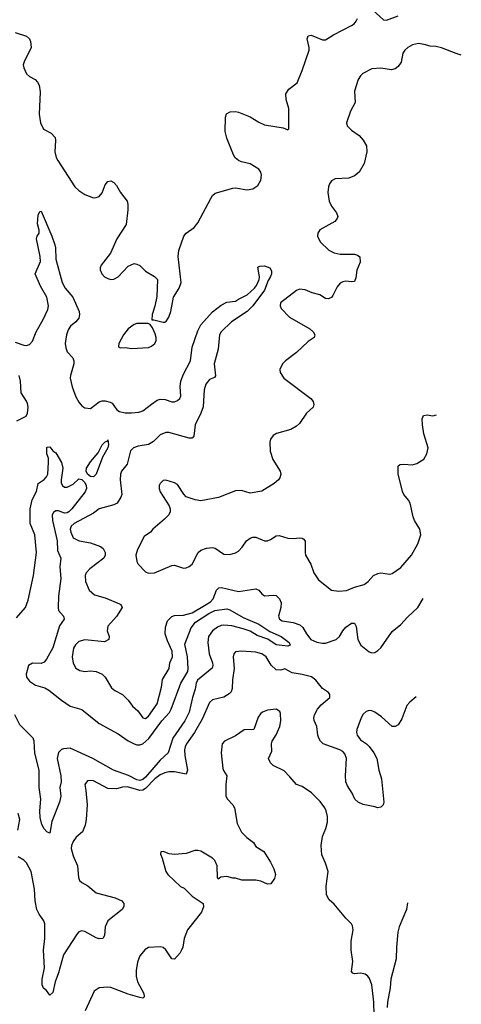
# Model space of a CAD drawing. Header units: inches. Extents: x 1682530 to 1839546, y 640742 to 791647.
# Tile 711 of 923: x 1833382 to 1836426, y 682656 to 689441. Entities that reach past the tile are written whole.
import ezdxf

# ---------------------------------------------------------------- set-up
doc = ezdxf.new("R2010")
doc.units = ezdxf.units.IN
doc.header["$MEASUREMENT"] = 0
doc.layers.add('B8638', color=7, linetype='Continuous')

msp = doc.modelspace()

# ---------------------------------------------------------------- linework, layer by layer
at = {"layer": 'B8638', "color": 5}
for points, elevation in [([(1835790, 689530.7), (1835890, 689441), (1835910, 689437.3), (1835990, 689468.2)], 480), ([(1833350, 689353.4), (1833428.6, 689328.6), (1833448.5, 689308.5), (1833457.3, 689290), (1833460.4, 689250), (1833412.7, 689150), (1833406.7, 689130), (1833410.4, 689110), (1833430, 689067.7), (1833450.3, 689050.3), (1833488.8, 689028.8), (1833505.5, 689010), (1833515.5, 688990), (1833524.2, 688944.2), (1833517.3, 688790), (1833526, 688730), (1833547.1, 688687.1), (1833599, 688659), (1833625.5, 688630), (1833628.4, 688608.4), (1833623.2, 688530), (1833632.3, 688492.3), (1833644.2, 688470), (1833762.6, 688290), (1833790, 688263.1), (1833830, 688237.1), (1833890, 688213), (1833910, 688214.9), (1833930, 688223), (1833950, 688246.8), (1833970, 688302), (1833990, 688325.5), (1834010, 688330.6), (1834030, 688319.3), (1834050, 688299.1), (1834077.1, 688250), (1834122, 688190), (1834128.2, 688168.2), (1834128.3, 688131.7), (1834114.9, 688030), (1834052.4, 687930), (1834007.9, 687832.1), (1833944, 687750), (1833936.3, 687730), (1833936.8, 687716.8), (1833947.7, 687690), (1833967.3, 687670), (1833990, 687657.1), (1834010, 687650.5), (1834030, 687652.7), (1834060.9, 687670), (1834130, 687742.8), (1834170, 687760.7), (1834190, 687757.3), (1834210, 687747.3), (1834250, 687707.3), (1834310.9, 687670.9), (1834330.8, 687650), (1834327.5, 687532.5), (1834313.2, 687466.8), (1834294.8, 687410), (1834292.7, 687372.7), (1834307.3, 687372.7), (1834370, 687356), (1834383.1, 687356.9), (1834390, 687358), (1834410, 687391.3), (1834423.7, 687430), (1834442, 687530), (1834482, 687590), (1834494, 687630), (1834474.5, 687810), (1834479.5, 687850), (1834514, 687950), (1834529.5, 687970.5), (1834584, 688010), (1834610, 688041), (1834699.5, 688210), (1834712, 688230), (1834730, 688246), (1834850, 688280.5), (1834870, 688282), (1834950, 688267.7), (1834990, 688276.3), (1835022.5, 688297.5), (1835043.9, 688336.1), (1835049.6, 688370), (1835045.1, 688390), (1835029.4, 688410), (1834970, 688448), (1834910, 688461.7), (1834890, 688471.2), (1834868, 688488), (1834855.4, 688510), (1834810, 688623.7), (1834798.7, 688670), (1834799.6, 688770), (1834808.5, 688791.5), (1834833.3, 688806.7), (1834870, 688808.8), (1834890, 688804.9), (1834971.4, 688771.4), (1835030, 688734.4), (1835070, 688715.5), (1835196.9, 688696.9), (1835230, 688682), (1835238, 688690), (1835237.6, 688830), (1835218.7, 688890), (1835216.9, 688930), (1835237.2, 688962.8), (1835293.6, 689006.4), (1835328, 689092), (1835376.4, 689230), (1835376.9, 689250), (1835363.6, 689310), (1835369.7, 689330.3), (1835390, 689335.3), (1835470, 689302.8), (1835490, 689303.2), (1835544, 689336), (1835670, 689400.2), (1835687.5, 689412.5), (1835701.5, 689430), (1835709.8, 689450)], 480), ([(1836425.8, 689196.6), (1836390, 689208.2), (1836290, 689247.1), (1836250, 689255.8), (1836210, 689257.6), (1836170, 689271.2), (1836130, 689276), (1836090, 689268.4), (1836057.6, 689250), (1836036.5, 689230), (1836023.6, 689210), (1836012.3, 689147.7), (1835990, 689118.4), (1835970, 689102.4), (1835945.3, 689094.7), (1835870, 689107.6), (1835810, 689103.5), (1835746.4, 689070), (1835730, 689055.1), (1835715.6, 689030), (1835689, 688949), (1835693.1, 688870), (1835661.1, 688810), (1835635.5, 688730), (1835639.1, 688710), (1835670, 688679.3), (1835722.6, 688642.6), (1835750.4, 688610), (1835771.6, 688571.6), (1835773.7, 688530), (1835757.1, 688450), (1835721.6, 688390), (1835690, 688364.2), (1835650, 688349.6), (1835556.7, 688343.3), (1835530.4, 688329.6), (1835517.3, 688310), (1835510.5, 688290), (1835506, 688250), (1835515.8, 688190), (1835530, 688156.3), (1835566, 688110), (1835574.4, 688085.6), (1835570.6, 688070), (1835554, 688050), (1835450, 687992.7), (1835436.3, 687970), (1835435.5, 687950), (1835453.4, 687910), (1835511.8, 687851.8), (1835550, 687834.4), (1835590, 687825.3), (1835690, 687824.4), (1835710, 687819.1), (1835727.5, 687807.5), (1835728.2, 687770), (1835705.4, 687714.6), (1835698.3, 687661.7), (1835690, 687637.2), (1835670, 687633.6), (1835630, 687638.3), (1835610, 687635.4), (1835590, 687625.6), (1835570, 687600.9), (1835539.4, 687540.6), (1835530, 687527), (1835518.9, 687521.1), (1835510, 687517.6), (1835490, 687520.5), (1835450, 687544.2), (1835397.7, 687557.7), (1835350, 687579.6), (1835310, 687583.6), (1835290, 687575.6), (1835179.1, 687490), (1835177.3, 687470), (1835184.9, 687450), (1835241, 687390), (1835380.7, 687310), (1835404, 687290), (1835417.3, 687270), (1835410.8, 687250), (1835370, 687223.6), (1835290, 687147.8), (1835213.4, 687090), (1835193.4, 687070), (1835174, 687030), (1835176.3, 687010), (1835202, 686970), (1835388.2, 686830), (1835404.4, 686810), (1835410.4, 686790), (1835403.8, 686770), (1835359.3, 686730), (1835310, 686659.3), (1835290, 686639.5), (1835250, 686618), (1835151.3, 686590), (1835130, 686576), (1835110.6, 686550), (1835106, 686530), (1835108.2, 686468.2), (1835127.7, 686410), (1835176.4, 686330), (1835181.6, 686310), (1835175.4, 686284.6), (1835166, 686270), (1835136, 686244), (1835050, 686193), (1834970, 686177.6), (1834910, 686195.6), (1834870, 686195.1), (1834751.4, 686148.6), (1834630, 686125.4), (1834592.3, 686132.3), (1834530, 686154), (1834512.2, 686172.2), (1834470, 686238), (1834450, 686249.4), (1834390, 686267), (1834370, 686266.6), (1834350, 686245.2), (1834343.7, 686230), (1834343.7, 686210), (1834350, 686187.7), (1834412, 686090), (1834419.6, 686070), (1834418.3, 686050), (1834408.8, 686030), (1834380, 686000), (1834299.1, 685930), (1834284, 685910), (1834239.9, 685880.1), (1834192.9, 685790), (1834183.6, 685750), (1834188.5, 685708.5), (1834199.5, 685690), (1834250, 685636.4), (1834270, 685627.4), (1834310, 685628.9), (1834430, 685680.4), (1834450, 685682), (1834510, 685662.4), (1834530, 685664.4), (1834550, 685672.4), (1834571.1, 685690), (1834611.3, 685770), (1834630, 685786), (1834670, 685799.5), (1834710, 685803.1), (1834730, 685798.4), (1834790, 685758.4), (1834830, 685754.9), (1834870, 685766), (1834890, 685779.5), (1834914.6, 685805.4), (1834945.1, 685850), (1834970, 685867.4), (1834990, 685874.6), (1835010, 685875.3), (1835070, 685850.4), (1835090, 685850.5), (1835110, 685858), (1835150, 685884.4), (1835170, 685887), (1835230, 685869), (1835270, 685866.5), (1835311.4, 685871.4), (1835330, 685868.2), (1835340.3, 685860.3), (1835348.5, 685848.5), (1835348.5, 685770), (1835352.4, 685750), (1835388.9, 685690), (1835408.8, 685628.8), (1835441.3, 685581.3), (1835530, 685510.4), (1835582.6, 685502.6), (1835633.4, 685506.6), (1835690, 685530.3), (1835756, 685550), (1835784.5, 685570), (1835820.9, 685610), (1835850, 685625.5), (1835870, 685630.4), (1835930, 685619.1), (1835950, 685624), (1836010, 685666), (1836082.4, 685750), (1836125.6, 685830), (1836146.6, 685890), (1836140.9, 685930), (1836102.9, 685990), (1836094.2, 686014.2), (1836073.7, 686110), (1836062.6, 686130), (1836029, 686169), (1836020.4, 686190), (1835989.6, 686310.4), (1835990, 686362), (1835994, 686370), (1836004.4, 686375.6), (1836030, 686377.6), (1836087.5, 686372.5), (1836118.3, 686381.7), (1836166.6, 686413.4), (1836189, 686450), (1836197.2, 686490), (1836168.2, 686588.2), (1836157.2, 686650), (1836155.8, 686690), (1836165.7, 686714.3), (1836190, 686718.7), (1836230, 686712), (1836255.4, 686718.6)], 480), ([(1833350, 687218.3), (1833410, 687197.6), (1833430, 687196.4), (1833450, 687203.8), (1833470, 687224.9), (1833494.6, 687290), (1833544.4, 687375.6), (1833576.8, 687443.2), (1833580.8, 687470), (1833569.2, 687530), (1833524.6, 687604.6), (1833489.7, 687690), (1833524.6, 687775.4), (1833523.4, 687810), (1833496.9, 687930), (1833502, 687950), (1833516, 687970), (1833517, 687990), (1833505.1, 688034.9), (1833510, 688094), (1833520.4, 688119.6), (1833530, 688122), (1833603.1, 687950), (1833623.7, 687890), (1833628.8, 687868.8), (1833630.9, 687790), (1833675, 687630), (1833694.8, 687590), (1833748.4, 687530), (1833791.9, 687430), (1833795, 687410), (1833790, 687385.1), (1833770, 687359.1), (1833731.9, 687328.1), (1833716.9, 687303.1), (1833705.4, 687270), (1833695.2, 687210), (1833699.4, 687179.4), (1833710, 687152.4), (1833748.7, 687110), (1833756.1, 687090), (1833755.8, 687070), (1833731.4, 686990), (1833730.3, 686970), (1833743.6, 686910), (1833770, 686843), (1833790, 686806), (1833810, 686779.3), (1833830, 686766), (1833870, 686762.4), (1833930, 686807.8), (1833950, 686814.4), (1833970, 686814.4), (1834006.4, 686806.4), (1834018.6, 686798.6), (1834052.6, 686752.6), (1834070, 686740.7), (1834110, 686731.1), (1834152.1, 686732.1), (1834202.9, 686737.1), (1834230, 686745.4), (1834290, 686792.1), (1834330, 686818.2), (1834350, 686825.8), (1834384, 686824), (1834430, 686807.8), (1834450, 686807), (1834470, 686815.8), (1834485.1, 686830), (1834492.6, 686850), (1834488.3, 686911.7), (1834491.9, 686950), (1834510, 686998), (1834559, 687090), (1834570, 687184), (1834610, 687297.3), (1834630, 687337.6), (1834710, 687427.2), (1834770, 687473.4), (1834810, 687494), (1834870, 687501), (1834890, 687516), (1834950, 687544), (1834999.3, 687590), (1835014.5, 687610), (1835032.3, 687650), (1835034.5, 687670), (1835024, 687736), (1835038, 687742), (1835070, 687744.9), (1835106, 687730), (1835117.3, 687710), (1835117.1, 687690), (1835110.5, 687670.5), (1835095.3, 687644.7), (1835070, 687576.2), (1834990, 687468.4), (1834950, 687429.8), (1834842, 687358), (1834771, 687290), (1834758.8, 687270), (1834750.3, 687170.3), (1834723.1, 687070), (1834732.5, 686987.5), (1834724, 686976), (1834690, 686960.9), (1834664.9, 686930), (1834653.8, 686890), (1834645.9, 686774.1), (1834630.2, 686730), (1834591.5, 686650), (1834583, 686570), (1834570, 686558.4), (1834550, 686557.4), (1834410, 686595.7), (1834390, 686596.8), (1834350, 686580.2), (1834305.1, 686534.9), (1834270, 686513.3), (1834198.5, 686501.5), (1834167, 686490), (1834146.7, 686470), (1834122.7, 686377.3), (1834084.2, 686330), (1834076.9, 686310), (1834075.2, 686270), (1834085.3, 686170), (1834079.6, 686150), (1834054.7, 686110), (1834030, 686097.3), (1833930, 686069.8), (1833890, 686039.8), (1833757.6, 685970), (1833736, 685950), (1833730.3, 685930), (1833733.7, 685910), (1833750.6, 685870), (1833790.8, 685850), (1833870, 685835.8), (1833939.1, 685810), (1833957.4, 685797.4), (1833971.5, 685770), (1833971.6, 685750), (1833962.4, 685730), (1833864.3, 685655.7), (1833841.3, 685630), (1833832.2, 685610), (1833835.8, 685570), (1833861.6, 685510), (1833898.5, 685478.5), (1833970, 685458), (1834070, 685414.9), (1834078.8, 685410), (1834088, 685390), (1834050, 685329.5), (1833990, 685262), (1833983.8, 685230), (1833999.3, 685190), (1833995.8, 685170), (1833967.1, 685152.9), (1833830, 685166.8), (1833790, 685155), (1833766.1, 685133.9), (1833753, 685110), (1833744.1, 685050), (1833750, 685007.3), (1833770, 684973), (1833796.7, 684956.7), (1833830, 684950.3), (1833870, 684953.4), (1833910, 684950.3), (1833950.2, 684930.2), (1833970.2, 684910.2), (1834015.8, 684835.8), (1834037.6, 684817.6), (1834090.7, 684790), (1834130, 684750.7), (1834159.5, 684710), (1834197.4, 684677.4), (1834230.4, 684630.4), (1834250, 684626), (1834270, 684641.3), (1834330, 684726.4), (1834358.8, 684841.2), (1834365.5, 684894.5), (1834413, 684970), (1834417.6, 685010), (1834434.6, 685050), (1834432.5, 685090), (1834399.7, 685159.7), (1834385, 685210), (1834386.2, 685253.8), (1834400.9, 685299.1), (1834430, 685327.8), (1834450, 685334.8), (1834510, 685337.8), (1834570, 685354.4), (1834667.2, 685410), (1834697.1, 685430), (1834716.5, 685450), (1834739.1, 685510), (1834754.5, 685525.5), (1834772.4, 685527.6), (1834890, 685500.2), (1835010, 685519.6), (1835029.2, 685509.2), (1835050, 685484.4), (1835070, 685471.6), (1835130, 685476.1), (1835150, 685472.2), (1835172.2, 685450), (1835183.4, 685423.4), (1835181.8, 685390), (1835166.2, 685330), (1835172.9, 685310), (1835190, 685298.4), (1835266.3, 685286.3), (1835312, 685270), (1835333.2, 685253.2), (1835358.3, 685210), (1835389.7, 685169.7), (1835430, 685152.2), (1835470, 685143.7), (1835490, 685144.7), (1835564.2, 685170), (1835585.8, 685190), (1835609.4, 685230.6), (1835630, 685254.4), (1835670, 685282.3), (1835690, 685281.6), (1835700.3, 685260.3), (1835712.3, 685170), (1835732.9, 685130), (1835790, 685084), (1835810, 685077.8), (1835830, 685080.9), (1835850, 685093.1), (1835870, 685113.4), (1835950, 685225), (1836010, 685272.9), (1836055.3, 685324.7), (1836125.1, 685390), (1836161.9, 685451.8)], 460), ([(1833362.5, 686677.5), (1833426.9, 686710), (1833435.9, 686730), (1833439.3, 686770), (1833436.1, 686796.1), (1833430, 686812.7), (1833392.8, 686870), (1833388.5, 686950), (1833377.8, 686990)], 460), ([(1833361, 685319), (1833422.5, 685390), (1833440, 685440), (1833477.9, 685610), (1833497.2, 685770), (1833485.4, 685890), (1833453.4, 685970), (1833455.1, 686070), (1833468.5, 686131.5), (1833497.8, 686190), (1833510, 686245.5), (1833550, 686271.6), (1833567.2, 686290), (1833575.8, 686310), (1833581.7, 686390), (1833579.5, 686419.5), (1833569.8, 686450.2), (1833570, 686494.8), (1833590, 686497.1), (1833610.3, 686470.3), (1833630, 686455.5), (1833670.2, 686390.2), (1833678.5, 686350), (1833666.8, 686270), (1833668.1, 686248.1), (1833676.5, 686230), (1833690, 686219), (1833710, 686219.2), (1833750, 686241.2), (1833790, 686277.2), (1833810, 686273.4), (1833831.2, 686251.2), (1833840.1, 686230), (1833842, 686210), (1833832.3, 686187.7), (1833741.2, 686070), (1833721, 686050), (1833710, 686043), (1833690, 686040.7), (1833650, 686056.4), (1833630, 686056.2), (1833614.3, 686045.7), (1833605.5, 686030), (1833607.5, 685990), (1833639.3, 685850), (1833642.9, 685782.9), (1833665.2, 685730), (1833659.8, 685670), (1833664.6, 685590), (1833648.5, 685468.5), (1833646.2, 685390), (1833649.7, 685369.7), (1833683.6, 685330), (1833687.8, 685310), (1833656, 685264), (1833610, 685111.5), (1833566.4, 685033.6), (1833550, 685014.7), (1833530, 685003.6), (1833470, 685007.8), (1833443.1, 684990), (1833427.1, 684930), (1833429.2, 684910), (1833450, 684882.2), (1833490, 684854.4), (1833556.1, 684836.1), (1833581.8, 684821.8), (1833670, 684752.4), (1833730, 684711.5), (1833810, 684687.8), (1833929, 684590), (1834060.9, 684520.9), (1834130, 684472), (1834170.5, 684450.5), (1834190, 684444.1), (1834210, 684443.8), (1834230, 684451.2), (1834271.4, 684488.6), (1834362.5, 684610), (1834414.1, 684665.9), (1834426.5, 684690), (1834491.7, 684870), (1834540.5, 684950), (1834544.2, 684970), (1834538.3, 685050), (1834521.2, 685138.8), (1834564.7, 685250), (1834592.7, 685290), (1834686.6, 685350), (1834727.9, 685370), (1834810, 685380.5), (1834830, 685374.8), (1834921.8, 685321.8), (1835030, 685275.9), (1835105.1, 685225.1), (1835184.2, 685190), (1835238.7, 685150), (1835246, 685130), (1835230, 685124.7), (1835150, 685134), (1835092.3, 685172.3), (1835017.7, 685197.7), (1834970, 685226.3), (1834923.3, 685243.3), (1834843.4, 685263.4), (1834790, 685269.2), (1834770, 685265.4), (1834745.6, 685254.4), (1834711, 685230), (1834683.5, 685190), (1834678.6, 685150), (1834687.2, 685070), (1834710.7, 685010), (1834714.1, 684990), (1834708.8, 684971.2), (1834607.6, 684890), (1834598.3, 684870), (1834592.3, 684827.7), (1834573.3, 684770), (1834549.6, 684670), (1834519.3, 684610), (1834436.4, 684490), (1834404.3, 684390), (1834350, 684339), (1834250, 684221.9), (1834230, 684205), (1834210, 684198.8), (1834190, 684201.7), (1834131.7, 684231.7), (1834028.5, 684268.5), (1833885.9, 684350), (1833730, 684420.2), (1833683.3, 684416.7), (1833670, 684411.6), (1833650, 684390.9), (1833639.4, 684350), (1833665.4, 684230), (1833666.9, 684190), (1833657.6, 684150), (1833665.4, 684090), (1833657.1, 684050), (1833604, 683916), (1833590, 683835.3), (1833570, 683845.2), (1833550, 683864.5), (1833535.5, 683895.5), (1833523.8, 683943.8), (1833521.6, 683990), (1833527.9, 684070), (1833516.8, 684150), (1833515.4, 684270), (1833485.7, 684385.7), (1833482.6, 684470), (1833475.3, 684490), (1833382, 684582), (1833348.2, 684650)], 440), ([(1836115.3, 684774.7), (1836070, 684737.2), (1836050, 684714), (1836016, 684624), (1835990, 684582.9), (1835970, 684569.6), (1835950, 684569.6), (1835876.2, 684636.2), (1835830, 684669.8), (1835810, 684678.2), (1835790, 684679.8), (1835770, 684673.3), (1835750, 684655.4), (1835735.5, 684630), (1835705.5, 684550), (1835703.2, 684530), (1835706.9, 684510), (1835730, 684477.4), (1835772.7, 684450), (1835790, 684432.7), (1835823.8, 684390), (1835842.4, 684350), (1835857, 684270), (1835874.9, 684210), (1835892.4, 684050), (1835888, 684030), (1835870, 684014), (1835850, 684009.6), (1835830, 684017.6), (1835750, 684033), (1835715.1, 684050), (1835692, 684070), (1835674.3, 684110), (1835641.6, 684161.6), (1835630.7, 684190), (1835626.9, 684230), (1835633.9, 684350), (1835622.8, 684382.8), (1835610, 684397.2), (1835587.6, 684410), (1835474.7, 684450), (1835454.5, 684470), (1835444.7, 684490), (1835438, 684510), (1835431.1, 684570), (1835411.1, 684611.1), (1835408.7, 684628.7), (1835412.8, 684650), (1835435, 684690), (1835459.6, 684720.4), (1835518.7, 684770), (1835520.7, 684790), (1835510, 684803.7), (1835470, 684831.6), (1835422, 684890), (1835393.1, 684913.1), (1835330, 684929.3), (1835259.7, 684939.7), (1835210, 684967), (1835182, 684958), (1835150, 684960.5), (1835114.1, 684994.1), (1835080.3, 685050), (1835050, 685071.9), (1835010, 685081.7), (1834910, 685089.7), (1834870, 685084.5), (1834857.1, 685070), (1834852.2, 685050), (1834860.2, 684970), (1834848.8, 684891.2), (1834847, 684833), (1834839, 684810), (1834825.6, 684794.4), (1834788.3, 684771.7), (1834710, 684753.7), (1834690, 684736.1), (1834639.5, 684620.5), (1834587.4, 684530), (1834532.1, 684450), (1834523.6, 684430), (1834518.9, 684410), (1834520.4, 684370), (1834539.6, 684270), (1834530, 684240.9), (1834450, 684257.5), (1834410, 684257), (1834381.3, 684250), (1834350, 684236.2), (1834312.3, 684210), (1834250, 684142.4), (1834230, 684130.7), (1834210, 684128.5), (1834125.1, 684154.9), (1834090, 684152.2), (1834050, 684140.3), (1833990, 684143.5), (1833890, 684197), (1833870, 684199.3), (1833850, 684196), (1833830.7, 684170), (1833838.4, 684130), (1833846.5, 684030), (1833840.3, 683930), (1833833.1, 683890), (1833815, 683845), (1833771.4, 683808.6), (1833750, 683778), (1833738, 683750), (1833736.5, 683730), (1833750, 683678.8), (1833780.3, 683610), (1833787, 683530), (1833794.9, 683510), (1833810, 683494.9), (1833852.1, 683472.1), (1833910, 683423.6), (1834041, 683390), (1834086.8, 683370), (1834100.7, 683350), (1834100.7, 683330), (1834087.3, 683310), (1833988.5, 683230), (1833971.6, 683190), (1833966, 683130), (1833954.8, 683110), (1833930, 683108.2), (1833910, 683115.1), (1833830, 683158.4), (1833810, 683162), (1833790, 683154.5), (1833778, 683142), (1833683.4, 682996.6), (1833650, 682873.2), (1833627, 682810), (1833610, 682738), (1833590, 682718), (1833566.6, 682750), (1833547.1, 682767.1), (1833538, 682790), (1833538, 682830), (1833553.2, 682906.8), (1833546.3, 683030), (1833556.2, 683110), (1833555.9, 683210), (1833548.7, 683230), (1833516.8, 683276.8), (1833500.7, 683310), (1833488.7, 683370), (1833484, 683450), (1833462, 683570), (1833428.3, 683630), (1833410, 683648.3), (1833372.2, 683672.2)], 460), ([(1835824, 682584), (1835822.6, 682670), (1835814.7, 682750), (1835808, 682790), (1835793.2, 682833.2), (1835780.9, 682850), (1835762.7, 682862.7), (1835730, 682869.6), (1835690, 682866), (1835679, 682870), (1835670, 682882), (1835678, 682950), (1835666, 683030), (1835666, 683090), (1835679.6, 683170), (1835676.3, 683196.3), (1835669.5, 683210), (1835629.5, 683250), (1835550, 683346), (1835514.9, 683374.9), (1835497.6, 683410), (1835493.6, 683470), (1835507.6, 683570), (1835489.6, 683629.6), (1835465.4, 683685.4), (1835460.5, 683750), (1835468, 683812), (1835492.5, 683867.5), (1835503.1, 683910), (1835503.5, 683950), (1835493.5, 683990), (1835485.1, 684010), (1835453.7, 684053.7), (1835393.4, 684113.4), (1835330, 684157.2), (1835289.2, 684170), (1835244.5, 684224.5), (1835203.7, 684263.7), (1835130, 684302.7), (1835110, 684319), (1835097.2, 684350), (1835120.4, 684399.6), (1835117, 684450), (1835122, 684470), (1835150, 684514), (1835174, 684570), (1835182.4, 684610), (1835178.9, 684658.9), (1835174.8, 684674.8), (1835150, 684689.3), (1835090, 684683.6), (1835056, 684670), (1835041.7, 684658.3), (1835025.7, 684634.3), (1834994.8, 684550), (1834930, 684546.6), (1834870, 684505.1), (1834794.4, 684470), (1834778, 684450), (1834770.3, 684390), (1834781.8, 684281.8), (1834786.6, 684266.6), (1834810.4, 684230), (1834803.1, 684170), (1834803, 684090), (1834813.4, 684070), (1834850.3, 684030.3), (1834861.6, 684010), (1834882, 683902), (1834910, 683842.8), (1834946.5, 683806.5), (1834994, 683770), (1835010, 683744), (1835064, 683710), (1835110, 683636), (1835132.7, 683590), (1835144.9, 683550), (1835137.5, 683522.5), (1835113.4, 683486.6), (1835090, 683482.7), (1835043.6, 683503.6), (1835010, 683511.8), (1834912, 683512), (1834870, 683526), (1834850, 683526), (1834810, 683536), (1834767.5, 683532.5), (1834750, 683519), (1834745.1, 683530), (1834742.6, 683610), (1834727.7, 683647.7), (1834710, 683663.5), (1834630, 683711.5), (1834610, 683716.9), (1834590, 683715.1), (1834530, 683695.1), (1834449.4, 683689.4), (1834412.1, 683692.1), (1834370, 683708), (1834354, 683706), (1834352, 683690), (1834364, 683664), (1834390, 683572), (1834402.8, 683550), (1834490, 683467.3), (1834515.2, 683455.2), (1834570, 683402), (1834647.3, 683350), (1834647.9, 683327.9), (1834634.9, 683290), (1834538, 683170), (1834514.9, 683110), (1834505.3, 683050), (1834495.6, 683024.4), (1834488.2, 683010), (1834450, 682966.6), (1834430, 682969.3), (1834390, 683031.5), (1834370, 683046.3), (1834350, 683051.1), (1834270, 683047.3), (1834246.4, 683033.6), (1834210.4, 682990), (1834193, 682947), (1834184, 682890), (1834184.4, 682850), (1834194.6, 682810), (1834238, 682730), (1834241, 682710), (1834236.8, 682703.2), (1834230, 682699), (1834210, 682703.7), (1834130, 682726.8), (1834010, 682771), (1833990, 682774), (1833930, 682769.6), (1833894.6, 682745.4), (1833833.4, 682610)], 480), ([(1833370, 683856), (1833382.4, 683930), (1833371.5, 683970)], 460), ([(1836053.8, 683355.9), (1836048.7, 683310), (1835996.5, 683190), (1835987.5, 683152.5), (1835978, 683050), (1835977.8, 682970), (1835939.7, 682830), (1835936.3, 682770), (1835916.5, 682670), (1835914.9, 682634.9)], 480)]:
    msp.add_lwpolyline(points, dxfattribs=dict(at, elevation=elevation))
for points, elevation in [([(1834268.4, 687348.4), (1834190, 687347), (1834170, 687339.5), (1834130.7, 687310), (1834097.3, 687270), (1834066, 687210), (1834062, 687190), (1834064.7, 687184.7), (1834079.6, 687179.6), (1834110, 687181), (1834154.9, 687174.9), (1834270, 687183), (1834290, 687190.6), (1834313.2, 687210), (1834322.7, 687230), (1834322.7, 687250), (1834316.5, 687276.5), (1834296.5, 687316.5), (1834280.4, 687340.4)], 480), ([(1833890, 686289.8), (1833870, 686293.8), (1833849.2, 686309.2), (1833839.3, 686330), (1833841.6, 686350), (1833870, 686393.6), (1833922.7, 686457.3), (1833950, 686510.3), (1833970, 686532.4), (1833984.1, 686535.9), (1833990, 686544.7), (1833994.7, 686514.7), (1833988.5, 686490), (1833953.7, 686426.3), (1833910.2, 686309.8)], 440)]:
    msp.add_lwpolyline(points, close=True, dxfattribs=dict(at, elevation=elevation))

doc.saveas('drawing.dxf')
